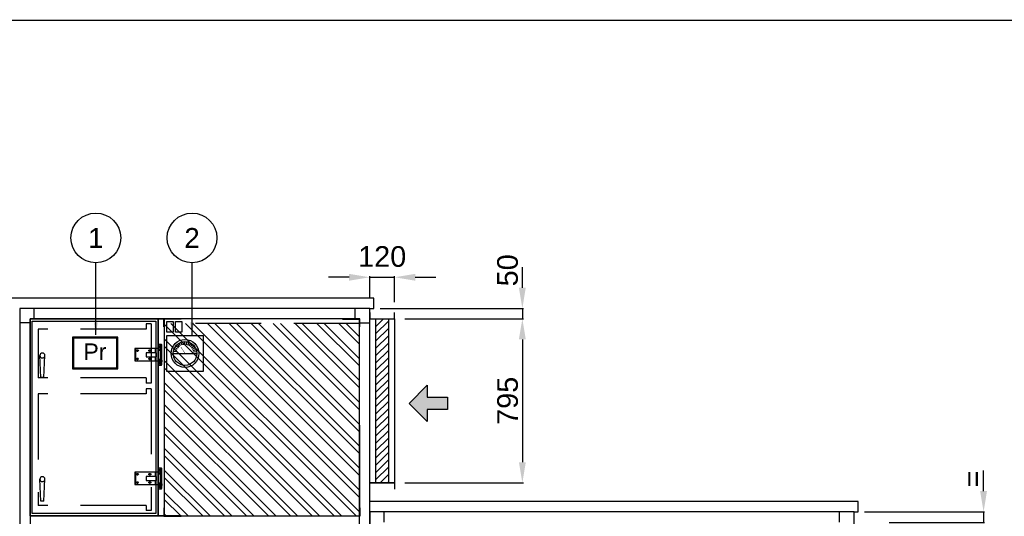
# Model space of a CAD drawing. Extents: x -156717 to 425753, y -51191 to 363295.
# Tile 373 of 502: x 144385 to 149153, y 160798 to 163203. Entities that reach past the tile are written whole.
import ezdxf
from ezdxf.enums import TextEntityAlignment as Align
from ezdxf.lldxf.tags import DXFTag

# ---------------------------------------------------------------- set-up
doc = ezdxf.new("R2010")
doc.units = 0
doc.header["$LTSCALE"] = 50
doc.linetypes.add('CACHE', pattern=[9.525, 6.35, -3.175])
doc.linetypes.add('HIDDEN', pattern=[9.525, 6.35, -3.175])
doc.layers.get('0').update_dxf_attribs({"linetype": 'CONTINUOUS'})
doc.layers.get('Defpoints').update_dxf_attribs({"linetype": 'CONTINUOUS'})
for name, color, linetype in [('01', 7, 'CONTINUOUS'), ('02', 9, 'HIDDEN2'), ('ATTRIBUTS', 2, 'CONTINUOUS'), ('cartouche', 7, 'CONTINUOUS'), ('COTATION', 30, 'CONTINUOUS'), ('HACHURES', 8, 'CONTINUOUS'), ('HC_DEFINITIF', 6, 'CONTINUOUS'), ('INTEROMPU', 1, 'CACHE'), ('TN-Accessoires', 8, 'CONTINUOUS')]:
    doc.layers.add(name, color=color, linetype=linetype)
doc.styles.add('COTATION', font='ARIAL.TTF')
doc.styles.add('texte', font='ARIAL.TTF', dxfattribs={"height": 80})
tags = doc.linetypes.add('HIDDEN2', pattern=[0.1875, 0.125, -0.0625]).pattern_tags.tags
tags[6:7] = [DXFTag(74, 4), DXFTag(75, 0), DXFTag(340, '0'), DXFTag(46, 1.0), DXFTag(50, 0.0), DXFTag(44, 0.0), DXFTag(45, 0.0)]
tags[4:5] = [DXFTag(74, 4), DXFTag(75, 0), DXFTag(340, '0'), DXFTag(46, 1.0), DXFTag(50, 0.0), DXFTag(44, 0.0), DXFTag(45, 0.0)]
doc.dimstyles.new('TAILLE105', dxfattribs={"dimtxt": 100, "dimasz": 100, "dimexe": 5, "dimexo": 50, "dimgap": 20, "dimtad": 1, "dimzin": 12, "dimdsep": 46, "dimtxsty": 'COTATION', "dimcen": -3, "dimazin": 0, "dimtfac": 0.025, "dimtmove": 2, "dimatfit": 3, "dimfxl": 0, "dimtvp": 1, "dimtolj": 1, "dimtzin": 12, "dimarcsym": 0})
doc.dimstyles.new('TAILLE60', dxfattribs={"dimtxt": 60, "dimasz": 60, "dimexe": 5, "dimexo": 30, "dimgap": 10, "dimtad": 1, "dimzin": 12, "dimdsep": 46, "dimtxsty": 'COTATION', "dimcen": -3, "dimazin": 0, "dimtfac": 0.045455, "dimtofl": 0, "dimtmove": 2, "dimatfit": 3, "dimfxl": 0, "dimtvp": 1, "dimtolj": 1, "dimtzin": 12, "dimarcsym": 0})

# ---------------------------------------------------------------- blocks, each defined once
blk = doc.blocks.new('cartouchehcA3')
at = {"layer": 'cartouche', "color": 7, "const_width": 1.91}
blk.add_lwpolyline([(-4199.8, 0), (0, 0), (0, 2969.5), (-4199.8, 2969.5)], close=True, dxfattribs=at)
at = {"layer": 'cartouche', "color": 7, "style": 'texte'}
for tag, height, p in [('ORIGINE-PLAN', 22, (-1425, 375.2)), ('INDICE1', 22, (-1425, 325.2)), ('INDICE2', 22, (-1425, 275.2)), ('INDICE3', 22, (-1425, 225.2)), ('INDICE4', 22, (-1425, 175.2)), ('INDICE5', 22, (-1425, 125.2)), ('INDICE6', 22, (-1425, 75.2)), ('NUM-OFFRE', 22, (-160, 75.2)), ('NUM-CN', 24.8, (-160, 25.2)), ('INDICE7', 22, (-1425, 25.2))]:
    blk.add_attdef(tag, text='', height=height, dxfattribs=at).set_placement(p, align=Align.MIDDLE)
for tag, height, p in [('CLIENT', 25, (-1035, 275.2)), ('AFFAIRE', 25, (-1085, 225.2)), ('LIGNE1', 22, (-1235, 175.2)), ('LIGNE2', 22, (-1235, 125.2)), ('LIGNE3', 22, (-1235, 75.2)), ('LIGNE4', 22, (-1235, 25.2))]:
    blk.add_attdef(tag, text='', height=height, dxfattribs=at).set_placement(p, align=Align.MIDDLE_LEFT)
for tag, p in [('DESSINER-PAR', (-10, 275.2)), ('TRAITE-PAR', (-10, 225.2)), ('TENSION', (-10, 175.2)), ('POIDS', (-10, 125.2))]:
    blk.add_attdef(tag, text='', height=22, dxfattribs=at).set_placement(p, align=Align.MIDDLE_RIGHT)
at = {"layer": 'HC_DEFINITIF', "style": 'texte'}
blk.add_attdef('00-00-2000', text='', height=20, dxfattribs=at).set_placement((-76.8, 475), align=Align.MIDDLE_RIGHT)
blk = doc.blocks.new('SIL33')
at = {"layer": 'HACHURES'}
h = blk.add_hatch(dxfattribs=at)
h.set_pattern_fill('ANSI32', color=256, scale=200, style=0)
h.set_pattern_definition([(45, (0, 0), (-53.033, 53.033), []), (45, (35.355, 0), (-53.033, 53.033), [])])
h.paths.add_polyline_path([(0, 932), (0, 0), (945, 0), (945, 932)])
at = {"color": 8, "linetype": 'HIDDEN'}
blk.add_lwpolyline([(0, 932), (945, 932), (945, 0), (0, 0)], close=True, dxfattribs=at)
blk = doc.blocks.new('CORN')
for p, q in [((-1.5, -38.5), (-1.5, 1.5)), ((-1.5, 1.5), (83.5, 1.5)), ((83.5, 0), (0, 0)), ((0, -38.5), (0, 0)), ((83.5, 1.5), (83.5, 0)), ((0, -38.5), (-1.5, -38.5))]:
    blk.add_line(p, q)
blk = doc.blocks.new('silen33', base_point=(-23470, -4723.1))
for name, p in [('CORN', (-23471, -3769.6)), ('SIL33', (-23470, -4723.1))]:
    blk.add_blockref(name, p)
at = {"xscale": -1}
blk.add_blockref('CORN', (-22524, -3769.6), dxfattribs=at)
at = {"yscale": -1}
blk.add_blockref('CORN', (-23471, -4723.1), dxfattribs=at)
at = {"xscale": -1, "yscale": -1}
blk.add_blockref('CORN', (-22524, -4723.1), dxfattribs=at)
blk = doc.blocks.new('r32', base_point=(-38378.7, -2296.7))
blk.add_lwpolyline([(-37758.7, -2296.7), (-37728.7, -2296.7), (-37728.7, -3251.7), (-37758.7, -3251.7)], close=True)
blk = doc.blocks.new('P1')
at = {"layer": 'INTEROMPU'}
for p, q in [((0, 143.5), (0, -143.5)), ((0, 143.5), (25, 143.5)), ((25, 143.5), (25, 118.5)), ((25, 118.5), (547, 118.5)), ((547, 118.5), (547, -118.5)), ((25, -118.5), (547, -118.5)), ((25, -118.5), (25, -143.5)), ((0, -143.5), (25, -143.5))]:
    blk.add_line(p, q, dxfattribs=at)
blk = doc.blocks.new('P2')
at = {"layer": 'INTEROMPU'}
for p, q in [((0, 295.2), (0, -295.2)), ((0, 295.2), (25, 295.2)), ((25, 295.2), (25, 270.2)), ((25, 270.2), (547, 270.2)), ((547, 270.2), (547, -270.2)), ((25, -270.2), (547, -270.2)), ((25, -270.2), (25, -295.2)), ((0, -295.2), (25, -295.2))]:
    blk.add_line(p, q, dxfattribs=at)
blk = doc.blocks.new('PH2')
blk.add_blockref('P2', (28.7, 0))
blk = doc.blocks.new('psh3')
for name, p in [('P1', (33.3, 309)), ('PH2', (4.6, -156.5))]:
    blk.add_blockref(name, p)
blk = doc.blocks.new('CHARNIERE')
for p, q in [((-7.5, 21), (10.5, 21)), ((-7.5, -21), (-7.5, 21)), ((0, 35), (0, -35)), ((10.5, 21), (10.5, 30)), ((10.5, 30), (122.5, 30)), ((22.5, 10), (22.5, 30)), ((52.5, 23), (48.5, 23)), ((52.5, 17), (48.5, 17)), ((112.5, 23), (108.5, 23)), ((112.5, 17), (108.5, 17)), ((119.5, 30), (119.5, -30)), ((122.5, 30), (122.5, -30)), ((10.5, -21), (-7.5, -21)), ((10.5, -30), (10.5, -21)), ((122.5, -30), (10.5, -30)), ((22.5, -30), (22.5, -10)), ((52.5, -17), (48.5, -17)), ((52.5, -23), (48.5, -23)), ((112.5, -17), (108.5, -17)), ((112.5, -23), (108.5, -23))]:
    blk.add_line(p, q)
for points in [[(-8, -48), (-8, 48), (-6, 50), (6, 50), (8, 48), (8, 21)], [(-3, 21), (-3, 26), (3, 26), (3, 21)], [(8, -21), (8, -48), (6, -50), (-6, -50), (-8, -48)], [(-3, -26), (-3, -21)], [(3, -21), (3, -26), (-3, -26)]]:
    blk.add_lwpolyline(points)
for points in [[(-8, 26), (-8, 35), (8, 35), (8, 26)], [(17.5, -10), (17.5, 10), (67.5, 10), (67.5, -10)], [(-8, -26), (-8, -35), (8, -35), (8, -26)]]:
    blk.add_lwpolyline(points, close=True)
for centre in [(0, 41), (0, -41)]:
    blk.add_circle(centre, 3.5)
for centre, start, end in [((48.5, 20), 90, 270), ((52.5, 20), 270, 90), ((108.5, 20), 90, 270), ((112.5, 20), 270, 90), ((48.5, -20), 90, 270), ((52.5, -20), 270, 90), ((108.5, -20), 90, 270), ((112.5, -20), 270, 90)]:
    blk.add_arc(centre, 3, start, end)
blk = doc.blocks.new('POIGNEE')
for p, q in [((-7.5, -106), (-12, -0.5)), ((7.5, -106), (12, -0.5)), ((-7.5, -106), (7.5, -106))]:
    blk.add_line(p, q)
blk.add_circle((0, 0), 12)
blk = doc.blocks.new('PO32B')
for points in [[(0, 0), (620, 0), (620, 955), (0, 955)], [(11, 11), (609, 11), (609, 944), (11, 944)]]:
    blk.add_lwpolyline(points, close=True)
for name, p in [('CHARNIERE', (-10.6, 780.6)), ('POIGNEE', (560, 777)), ('CHARNIERE', (-10.6, 181.6)), ('POIGNEE', (560, 178))]:
    blk.add_blockref(name, p)
blk = doc.blocks.new('ms795', base_point=(23114.3, 30913.8))
h = blk.add_hatch()
h.set_pattern_fill('ANSI31', color=8, scale=200, style=0)
h.set_pattern_definition([(45, (13761.626, 3665.516), (-17.67767, 17.67767), [])])
h.paths.add_polyline_path([(23144.3, 30118.8), (23204.3, 30118.8), (23204.3, 30913.8), (23144.3, 30913.8)])
at = {"color": 8}
blk.add_lwpolyline([(23144.3, 30913.8), (23204.3, 30913.8), (23204.3, 30118.8), (23144.3, 30118.8)], close=True, dxfattribs=at)
at = {"layer": '01'}
for points in [[(23114.3, 30943.8), (23114.3, 30913.8), (23234.3, 30913.8), (23234.3, 30943.8)], [(23114.3, 30088.8), (23114.3, 30118.8), (23234.3, 30118.8), (23234.3, 30088.8)]]:
    blk.add_lwpolyline(points, dxfattribs=at)
blk.add_lwpolyline([(23114.3, 30913.8), (23234.3, 30913.8), (23234.3, 30118.8), (23114.3, 30118.8)], close=True, dxfattribs=at)
blk = doc.blocks.new('sens', base_point=(33950.2, 2889.4))
blk.add_lwpolyline([(33683.5, 2932.6), (33683.5, 2846.2), (33824.1, 2846.2), (33824.1, 2763.4), (33950.2, 2889.4), (33824.1, 3015.5), (33824.1, 2932.6), (33683.5, 2932.6)])
blk = doc.blocks.new('pp', base_point=(3305.9, -13889.5))
at = {"layer": 'TN-Accessoires', "color": 4}
blk.add_lwpolyline([(3290.5, -13836.7), (3321.3, -13836.7), (3321.3, -13889.5), (3290.5, -13889.5)], close=True, dxfattribs=at)
blk = doc.blocks.new('*D2347')
at = {"layer": 'COTATION', "color": 0, "lineweight": -2, "transparency": 16777216}
for p, q in [((146250.4, 161754.5), (146824.1, 161754.5)), ((146819.1, 161654.5), (146819.1, 161059.5)), ((146250.4, 160959.5), (146824.1, 160959.5))]:
    blk.add_line(p, q, dxfattribs=at)
at = {"layer": 'COTATION', "color": 0, "transparency": 16777216}
for points in [[(146802.4, 161654.5), (146835.7, 161654.5), (146819.1, 161754.5)], [(146802.4, 161059.5), (146835.7, 161059.5), (146819.1, 160959.5)]]:
    blk.add_solid(points, dxfattribs=at)
at = {"layer": 'Defpoints', "color": 0, "transparency": 16777216}
for p in [(146200.4, 161754.5), (146200.4, 160959.5), (146819.1, 160959.5)]:
    blk.add_point(p, dxfattribs=at)
at = {"layer": 'COTATION', "color": 0, "transparency": 16777216, "insert": (146748, 161357), "char_height": 100, "attachment_point": 5, "rotation": 90, "style": 'COTATION'}
blk.add_mtext('\\A1;795', dxfattribs=at)
blk = doc.blocks.new('*D2348')
at = {"layer": 'COTATION', "color": 0, "lineweight": -2, "transparency": 16777216}
for p, q in [((146819.1, 161904.5), (146819.1, 162004.5)), ((146130.4, 161804.5), (146824.1, 161804.5)), ((146819.1, 161804.5), (146819.1, 161754.5)), ((146250.4, 161754.5), (146824.1, 161754.5)), ((146819.1, 161654.5), (146819.1, 161554.5))]:
    blk.add_line(p, q, dxfattribs=at)
at = {"layer": 'COTATION', "color": 0, "transparency": 16777216}
for points in [[(146802.4, 161904.5), (146835.7, 161904.5), (146819.1, 161804.5)], [(146802.4, 161654.5), (146835.7, 161654.5), (146819.1, 161754.5)]]:
    blk.add_solid(points, dxfattribs=at)
at = {"layer": 'Defpoints', "color": 0, "transparency": 16777216}
for p in [(146080.4, 161804.5), (146200.4, 161754.5), (146819.1, 161754.5)]:
    blk.add_point(p, dxfattribs=at)
at = {"layer": 'COTATION', "color": 0, "transparency": 16777216, "insert": (146747.8, 161989.1), "char_height": 100, "attachment_point": 5, "rotation": 90, "style": 'COTATION'}
blk.add_mtext('\\A1;50', dxfattribs=at)
blk = doc.blocks.new('*D2350')
at = {"layer": 'COTATION', "color": 0, "lineweight": -2, "transparency": 16777216}
for p, q in [((149052.2, 160919.5), (149052.2, 161019.5)), ((148475.4, 160819.5), (149057.2, 160819.5)), ((149052.2, 160819.5), (149052.2, 160767)), ((148595.4, 160767), (149057.2, 160767)), ((149052.2, 160667), (149052.2, 160567))]:
    blk.add_line(p, q, dxfattribs=at)
at = {"layer": 'COTATION', "color": 0, "transparency": 16777216}
for points in [[(149035.5, 160919.5), (149068.8, 160919.5), (149052.2, 160819.5)], [(149035.5, 160667), (149068.8, 160667), (149052.2, 160767)]]:
    blk.add_solid(points, dxfattribs=at)
at = {"layer": 'Defpoints', "color": 0, "transparency": 16777216}
for p in [(148425.4, 160819.5), (148545.4, 160767), (149052.2, 160767)]:
    blk.add_point(p, dxfattribs=at)
at = {"layer": 'COTATION', "color": 0, "transparency": 16777216, "insert": (148999.3, 160979), "char_height": 100, "attachment_point": 5, "rotation": 90, "style": 'COTATION'}
blk.add_mtext('\\A1;=', dxfattribs=at)
blk = doc.blocks.new('num')
at = {"layer": 'ATTRIBUTS'}
blk.add_circle((0, 0), 100.4, dxfattribs=at)
at = {"layer": 'ATTRIBUTS', "color": 5, "style": 'texte', "flags": 1}
blk.add_attdef('00', text='', height=80, dxfattribs=at).set_placement((0, 0), align=Align.MIDDLE_CENTER)
blk = doc.blocks.new('*D2374')
at = {"layer": 'COTATION', "color": 0, "lineweight": -2, "transparency": 16777216}
for p, q in [((145980.4, 161955.3), (145880.4, 161955.3)), ((146080.4, 161854.5), (146080.4, 161960.3)), ((146080.4, 161955.3), (146200.4, 161955.3)), ((146200.4, 161834.5), (146200.4, 161960.3)), ((146300.4, 161955.3), (146400.4, 161955.3))]:
    blk.add_line(p, q, dxfattribs=at)
at = {"layer": 'COTATION', "color": 0, "transparency": 16777216}
for points in [[(145980.4, 161972), (145980.4, 161938.7), (146080.4, 161955.3)], [(146300.4, 161972), (146300.4, 161938.7), (146200.4, 161955.3)]]:
    blk.add_solid(points, dxfattribs=at)
at = {"layer": 'Defpoints', "color": 0, "transparency": 16777216}
for p in [(146200.4, 161955.3), (146080.4, 161804.5), (146200.4, 161784.5)]:
    blk.add_point(p, dxfattribs=at)
at = {"layer": 'COTATION', "color": 0, "transparency": 16777216, "insert": (146140.4, 162055.3), "char_height": 100, "attachment_point": 5, "style": 'COTATION'}
blk.add_mtext('\\A1;120', dxfattribs=at)
blk = doc.blocks.new('magnehelic2')
at = {"layer": 'TN-Accessoires'}
for p, q in [((-21, 36.3), (-27.6, 47.7)), ((-14.3, 39.4), (-18.9, 51.8)), ((-7.3, 41.3), (-9.6, 54.3)), ((0, 41.9), (0, 55.1)), ((7.3, 41.3), (9.6, 54.3)), ((14.3, 39.4), (18.9, 51.8)), ((21, 36.3), (27.6, 47.7)), ((-57.5, 0), (57.5, 0)), ((-41.3, 7.3), (-54.3, 9.6)), ((-39.4, 14.3), (-51.8, 18.9)), ((-36.3, 21), (-47.7, 27.6)), ((-32.1, 27), (-42.2, 35.4)), ((-27, 32.1), (-35.4, 42.2)), ((27, 32.1), (35.4, 42.2)), ((32.1, 27), (42.2, 35.4)), ((36.3, 21), (47.7, 27.6)), ((39.4, 14.3), (51.8, 18.9)), ((41.3, 7.3), (54.3, 9.6))]:
    blk.add_line(p, q, dxfattribs=at)
blk.add_lwpolyline([(-87.5, 87.5), (87.5, 87.5), (87.5, -87.5), (-87.5, -87.5)], close=True, dxfattribs=at)
at = {"layer": 'TN-Accessoires', "const_width": 2}
blk.add_lwpolyline([(0, 0), (-20.2, 31.7)], dxfattribs=at)
at = {"layer": 'TN-Accessoires'}
for radius in [67.5, 57.5]:
    blk.add_circle((0, 0), radius, dxfattribs=at)

msp = doc.modelspace()

# ---------------------------------------------------------------- hatches: boundary and pattern name
at = {"layer": 'HACHURES'}
msp.add_hatch(color=256, dxfattribs=at).paths.add_polyline_path([(146457.12421, 161314.28698), (146457.12421, 161374.78339), (146358.70228, 161374.78339), (146358.70228, 161432.75907), (146270.37492, 161344.53518), (146358.70228, 161256.3113), (146358.70228, 161314.28698)])

# ---------------------------------------------------------------- linework, layer by layer
at = {"color": 4}
for points in [[(146080.36512, 161804.53693), (146100.36512, 161804.53693), (146100.36512, 161854.53693), (141645.36512, 161854.53693), (141625.36512, 161854.53693), (141625.36512, 161804.53693), (141645.36512, 161804.53693)], [(148425.36512, 160819.53693), (148445.36512, 160819.53693), (148445.36512, 160869.53693), (146080.36512, 160869.53693)]]:
    msp.add_lwpolyline(points, dxfattribs=at)
msp.add_lwpolyline([(144435.36512, 160799.53693), (146030.36512, 160799.53693)])
at = {"layer": '01'}
for p, q in [((144455.36512, 161754.53693), (144455.36512, 161804.53693)), ((146010.36512, 161754.53693), (146010.36512, 161804.53693)), ((144435.36512, 161734.53693), (144385.36512, 161734.53693)), ((146030.36512, 161734.53693), (146080.36512, 161734.53693)), ((146150.36512, 160769.53693), (146150.36512, 160819.53693)), ((148355.36512, 160769.53693), (148355.36512, 160819.53693))]:
    msp.add_line(p, q, dxfattribs=at)
for points in [[(144385.36512, 159764.53693), (146080.36512, 159764.53693), (146080.36512, 161804.53693), (144385.36512, 161804.53693)], [(144435.36512, 159814.53693), (146030.36512, 159814.53693), (146030.36512, 161754.53693), (144435.36512, 161754.53693)], [(146080.36512, 159764.53693), (148425.36512, 159764.53693), (148425.36512, 160819.53693), (146080.36512, 160819.53693)]]:
    msp.add_lwpolyline(points, close=True, dxfattribs=at)
at = {"layer": '02'}
for points in [[(144641.63513, 161511.78339), (144860.63513, 161511.78339), (144860.63513, 161665.78339), (144641.63513, 161665.78339)], [(144646.63513, 161516.78339), (144855.63513, 161516.78339), (144855.63513, 161660.78339), (144646.63513, 161660.78339)]]:
    msp.add_lwpolyline(points, close=True, dxfattribs=at)
at = {"layer": 'ATTRIBUTS', "flags": 128}
msp.add_lwpolyline([(146030.36512, 161239.47324), (146030.36512, 160799.53693)], dxfattribs=at)

# ---------------------------------------------------------------- block references
at = {"xscale": 3.6, "yscale": 3.6, "zscale": 3.6}
msp.add_blockref('cartouchehcA3', (152756.85538, 152509.32184), dxfattribs=at)
ref = msp.add_blockref('num', (144753.82769, 162145.86809), dxfattribs=dict(xscale=1.2, yscale=1.2, zscale=1.2))
ref.add_attrib('00', '1', dxfattribs={"layer": 'ATTRIBUTS', "color": 5, "height": 96, "style": 'texte'}).set_placement((144753.82769, 162145.86809), align=Align.MIDDLE_CENTER)
ref = msp.add_blockref('num', (145219.79658, 162145.86809), dxfattribs=dict(xscale=1.2, yscale=1.2, zscale=1.2))
ref.add_attrib('00', '2', dxfattribs={"layer": 'ATTRIBUTS', "color": 5, "height": 96, "style": 'texte'}).set_placement((145219.79658, 162145.86809), align=Align.MIDDLE_CENTER)
for name, p in [('r32', (144435.36512, 161754.53693)), ('ms795', (146080.36512, 161754.53693))]:
    msp.add_blockref(name, p)
at = {"extrusion": (0, 0, -1)}
for name, p in [('silen33', (-146030.36512, 160799.53693)), ('psh3', (-145055.36512, 161277.03693))]:
    msp.add_blockref(name, p, dxfattribs=at)
at = {"extrusion": (0, 0, -1), "xscale": 0.7, "yscale": 0.7, "zscale": 0.7}
msp.add_blockref('sens', (-146270.37492, 161344.53518), dxfattribs=at)
at = {"layer": '01', "extrusion": (0, 0, -1)}
msp.add_blockref('PO32B', (-145055.36512, 160799.53693), dxfattribs=at)
at = {"layer": 'COTATION'}
msp.add_blockref('magnehelic2', (145185.70699, 161586.28679), dxfattribs=at)
at = {"layer": 'HACHURES'}
for p in [(145113.54777, 161688.68293), (145155.39363, 161688.68293)]:
    msp.add_blockref('pp', p, dxfattribs=at)

# ---------------------------------------------------------------- texts
at = {"layer": '02', "style": 'texte'}
msp.add_text('Pr', height=80, dxfattribs=at).set_placement((144693.74317, 161554.79136))

# ---------------------------------------------------------------- dimensions: what is measured, and where the dimension line sits
at = {"layer": 'COTATION'}
dim = msp.add_linear_dim(base=(146200.36512, 161955.31879), p1=(146080.36512, 161804.53693), p2=(146200.36512, 161784.53693), dimstyle='TAILLE105', dxfattribs=at)
dim.commit()
dim.dimension.update_dxf_attribs({"geometry": '*D2374', "text_midpoint": (146140.36512, 162055.31879)})
dim = msp.add_linear_dim(base=(146819.06053, 161754.53693), p1=(146080.36512, 161804.53693), p2=(146200.36512, 161754.53693), angle=90, dimstyle='TAILLE105', dxfattribs=at)
dim.commit()
dim.dimension.update_dxf_attribs({"geometry": '*D2348', "text_midpoint": (146747.77301, 161989.05503), "dimtype": 160})
dim = msp.add_linear_dim(base=(146819.06053, 160959.53693), p1=(146200.36512, 161754.53693), p2=(146200.36512, 160959.53693), angle=90, dimstyle='TAILLE105', dxfattribs=at)
dim.commit()
dim.dimension.update_dxf_attribs({"geometry": '*D2347', "text_midpoint": (146748.00323, 161357.03693)})
dim = msp.add_linear_dim(base=(149052.17723, 160767.03693), p1=(148425.36512, 160819.53693), p2=(148545.36512, 160767.03693), angle=90, text='=', dimstyle='TAILLE105', dxfattribs=at)
dim.commit()
dim.dimension.update_dxf_attribs({"geometry": '*D2350', "text_midpoint": (148999.26748, 160979.02027), "dimtype": 160})

# ---------------------------------------------------------------- leaders
at = {"layer": 'ATTRIBUTS'}
for points in [[(144753.82769, 161676.93666), (144753.82769, 162025.38835)], [(145219.79658, 161676.93666), (145219.79658, 162025.38835)]]:
    msp.add_leader(points, dimstyle='TAILLE60', override={"dimgap": 10, "dimtad": 0}, dxfattribs=at)

doc.saveas('drawing.dxf')
